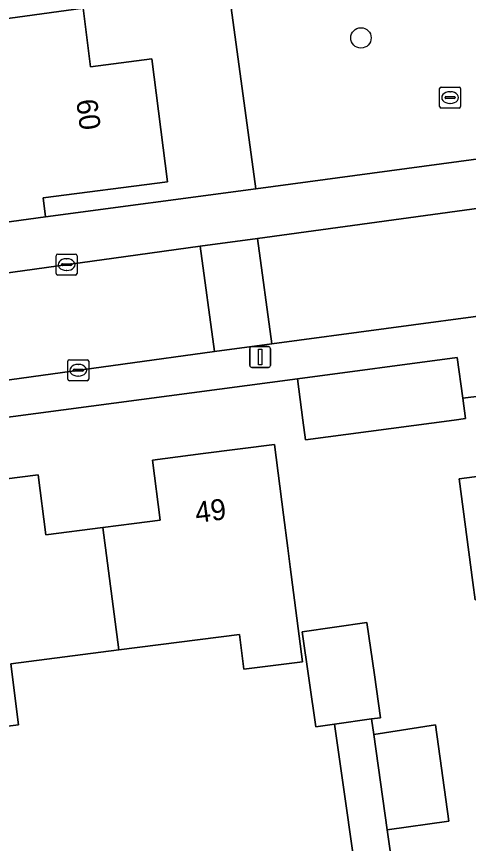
# Model space of a CAD drawing. Extents: x 158472 to 159562, y 388525 to 389606.
# Drawn here: x 159369.27 to 159390.88, y 388979.74 to 389019.31 of the extents above; entities that cross this region are included whole.
import ezdxf

# ---------------------------------------------------------------- set-up
doc = ezdxf.new("R2010")
doc.units = 0
for name, color, linetype in [('IMGEO_Boom', 7, 'Continuous'), ('IMGEO_Erf', 7, 'Continuous'), ('IMGEO_Kolk', 7, 'Continuous'), ('IMGEO_Lichtmast', 7, 'Continuous'), ('IMGEO_Pand', 7, 'Continuous'), ('IMGEO_Pand_nummerreeks', 7, 'Continuous'), ('IMGEO_Rijbaan_lokaal_open', 7, 'Continuous'), ('IMGEO_Voetpad_open', 7, 'Continuous')]:
    doc.layers.add(name, color=color, linetype=linetype)

msp = doc.modelspace()

# ---------------------------------------------------------------- linework, layer by layer
at = {"layer": 'IMGEO_Boom'}
msp.add_circle((159385.741, 389018.284), 0.489, dxfattribs=at)
at = {"layer": 'IMGEO_Erf'}
msp.add_lwpolyline([(159378.678, 389026.056), (159383.872, 389026.712), (159382.647, 389036.08), (159379.082, 389035.643), (159378.856, 389037.764), (159378.448, 389040.527), (159372.599, 389039.772), (159372.955, 389037.004), (159375.881, 389037.381), (159376.608, 389031.73), (159373.813, 389031.371), (159373.842, 389031.146), (159373.913, 389030.597), (159374.54, 389025.721), (159371.722, 389025.356), (159371.749, 389025.146), (159371.794, 389024.798), (159372.449, 389019.705), (159372.809, 389016.908), (159375.735, 389017.284), (159376.492, 389011.4), (159370.538, 389010.634), (159370.656, 389009.718), (159380.71, 389011.066)], close=True, dxfattribs=at)
for points in [[(159406.526, 388996.699), (159401.666, 389000), (159398.662, 389002.04), (159390.612, 389001.038), (159390.742, 389000.073), (159390.199, 389000), (159383.096, 388999.045), (159382.967, 389000), (159382.703, 389001.965), (159367.762, 389000)], [(159395.135, 388986.215), (159394.78, 388986.168), (159394.036, 388991.81), (159391.2, 388991.401), (159391.092, 388992.221), (159390.44, 388997.178), (159393.262, 388997.55), (159392.939, 389000), (159392.895, 389000.333), (159398.872, 389001.12), (159399.019, 389000), (159399.56, 388995.891), (159399.615, 388995.477), (159399.628, 388995.376), (159402.476, 388995.752), (159403.17, 388990.483), (159403.199, 388990.263), (159403.212, 388990.162), (159406.036, 388990.535), (159406.476, 388987.197), (159406.791, 388984.803), (159403.902, 388984.423), (159404.263, 388981.68), (159404.625, 388978.933)], [(159367.91, 388997.068), (159370.295, 388997.375), (159370.665, 388994.5), (159373.402, 388994.852), (159374.893, 388995.044), (159376.14, 388995.205), (159375.77, 388998.085), (159378.186, 388998.396), (159381.605, 388998.835), (159382.037, 388995.46), (159382.24, 388993.875), (159382.358, 388992.967), (159382.947, 388988.432), (159380.142, 388988.071), (159379.927, 388989.739), (159374.156, 388988.996), (159368.988, 388988.331), (159369.357, 388985.421), (159366.113, 388985.009)], [(159385.815, 388976.047), (159384.473, 388985.441), (159383.582, 388985.314), (159382.932, 388989.863), (159386.025, 388990.305), (159386.383, 388987.803), (159386.676, 388985.756), (159386.238, 388985.693), (159386.359, 388984.956), (159389.303, 388985.409), (159389.944, 388980.804), (159386.994, 388980.394), (159387.909, 388973.997)]]:
    msp.add_lwpolyline(points, dxfattribs=at)
at = {"layer": 'IMGEO_Kolk'}
for p, q in [((159389.503, 389015.004), (159389.503, 389015.856)), ((159389.578, 389015.93), (159390.43, 389015.93)), ((159390.504, 389015.856), (159390.504, 389015.004)), ((159389.762, 389015.424), (159389.762, 389015.436)), ((159389.805, 389015.473), (159390.203, 389015.473)), ((159389.991, 389015.71), (159390.016, 389015.71)), ((159390.246, 389015.436), (159390.246, 389015.424)), ((159390.2, 389015.387), (159389.802, 389015.387)), ((159390.014, 389015.15), (159389.989, 389015.15)), ((159390.43, 389014.93), (159389.578, 389014.93)), ((159371.238, 389007.936), (159372.09, 389007.936)), ((159371.163, 389007.01), (159371.163, 389007.862)), ((159371.651, 389007.716), (159371.676, 389007.716)), ((159372.164, 389007.862), (159372.164, 389007.01)), ((159371.422, 389007.43), (159371.422, 389007.442)), ((159371.86, 389007.393), (159371.462, 389007.393)), ((159371.465, 389007.479), (159371.863, 389007.479)), ((159371.674, 389007.156), (159371.649, 389007.156)), ((159371.906, 389007.442), (159371.906, 389007.43)), ((159372.09, 389006.936), (159371.238, 389006.936)), ((159371.721, 389001.956), (159371.721, 389002.808)), ((159371.796, 389002.882), (159372.648, 389002.882)), ((159372.722, 389002.808), (159372.722, 389001.956)), ((159371.98, 389002.376), (159371.98, 389002.388)), ((159372.023, 389002.425), (159372.421, 389002.425)), ((159372.209, 389002.662), (159372.234, 389002.662)), ((159372.464, 389002.388), (159372.464, 389002.376)), ((159372.418, 389002.339), (159372.02, 389002.339)), ((159372.232, 389002.102), (159372.207, 389002.102)), ((159372.648, 389001.882), (159371.796, 389001.882))]:
    msp.add_line(p, q, dxfattribs=at)
for points in [[(159389.503, 389015.004), (159389.503, 389015.856)], [(159389.578, 389015.93), (159390.43, 389015.93)], [(159390.504, 389015.856), (159390.504, 389015.004)], [(159390.43, 389014.93), (159389.578, 389014.93)], [(159371.238, 389007.936), (159372.09, 389007.936)], [(159371.163, 389007.01), (159371.163, 389007.862)], [(159372.164, 389007.862), (159372.164, 389007.01)], [(159372.09, 389006.936), (159371.238, 389006.936)], [(159371.721, 389001.956), (159371.721, 389002.808)], [(159371.796, 389002.882), (159372.648, 389002.882)], [(159372.722, 389002.808), (159372.722, 389001.956)], [(159372.648, 389001.882), (159371.796, 389001.882)]]:
    msp.add_lwpolyline(points, dxfattribs=at)
for centre, radius, start, end in [((159389.58, 389015.854), 0.0765, 91.552, 178.448), ((159389.58, 389015.854), 0.0765, 91.552, 178.448), ((159390.428, 389015.854), 0.0765, 1.552, 88.448), ((159390.428, 389015.854), 0.0765, 1.552, 88.448), ((159389.802, 389015.433), 0.0403, 85.8775, 175.7526), ((159389.799, 389015.423), 0.0366, 178.938, 274.7102), ((159390.203, 389015.43), 0.043, 264.8664, 352.4533), ((159390.207, 389015.435), 0.0386, 1.7309, 96.639), ((159389.58, 389015.006), 0.0765, 181.552, 268.448), ((159389.58, 389015.006), 0.0765, 181.552, 268.448), ((159390.428, 389015.006), 0.0765, 271.552, 358.448), ((159390.428, 389015.006), 0.0765, 271.552, 358.448), ((159371.24, 389007.86), 0.0765, 91.552, 178.448), ((159371.24, 389007.86), 0.0765, 91.552, 178.448), ((159372.088, 389007.86), 0.0765, 1.552, 88.448), ((159372.088, 389007.86), 0.0765, 1.552, 88.448), ((159371.462, 389007.439), 0.0403, 85.8775, 175.7526), ((159371.459, 389007.429), 0.0366, 178.938, 274.7102), ((159371.863, 389007.436), 0.043, 264.8664, 352.4533), ((159371.867, 389007.441), 0.0386, 1.7309, 96.639), ((159371.24, 389007.012), 0.0765, 181.552, 268.448), ((159371.24, 389007.012), 0.0765, 181.552, 268.448), ((159372.088, 389007.012), 0.0765, 271.552, 358.448), ((159372.088, 389007.012), 0.0765, 271.552, 358.448), ((159371.798, 389002.806), 0.0765, 91.552, 178.448), ((159371.798, 389002.806), 0.0765, 91.552, 178.448), ((159372.646, 389002.806), 0.0765, 1.552, 88.448), ((159372.646, 389002.806), 0.0765, 1.552, 88.448), ((159372.02, 389002.385), 0.0403, 85.8775, 175.7526), ((159372.017, 389002.375), 0.0366, 178.938, 274.7102), ((159372.421, 389002.382), 0.043, 264.8664, 352.4533), ((159372.425, 389002.387), 0.0386, 1.7309, 96.639), ((159371.798, 389001.958), 0.0765, 181.552, 268.448), ((159371.798, 389001.958), 0.0765, 181.552, 268.448), ((159372.646, 389001.958), 0.0765, 271.552, 358.448), ((159372.646, 389001.958), 0.0765, 271.552, 358.448)]:
    msp.add_arc(centre, radius, start, end, dxfattribs=at)
for centre, major_axis, ratio, start_param, end_param in [((159389.99, 389015.43), (-0.387, 0.002), 0.722429, 4.712389, 7.853982), ((159390.015, 389015.43), (-0.39, 0.002), 0.717154, 1.570796, 4.712389), ((159371.65, 389007.436), (-0.387, 0.002), 0.722429, 4.712389, 7.853982), ((159371.675, 389007.436), (-0.39, 0.002), 0.717154, 1.570796, 4.712389), ((159372.208, 389002.382), (-0.387, 0.002), 0.722429, 4.712389, 7.853982), ((159372.233, 389002.382), (-0.39, 0.002), 0.717154, 1.570796, 4.712389)]:
    msp.add_ellipse(centre, major_axis=major_axis, ratio=ratio, start_param=start_param, end_param=end_param, dxfattribs=at)
at = {"layer": 'IMGEO_Lichtmast'}
for p, q in [((159380.424, 389002.613), (159380.424, 389003.413)), ((159380.424, 389003.413), (159380.424, 389002.613)), ((159380.524, 389003.513), (159381.314, 389003.513)), ((159381.314, 389003.513), (159380.524, 389003.513)), ((159381.414, 389003.413), (159381.414, 389002.613)), ((159381.414, 389002.613), (159381.414, 389003.413)), ((159381.314, 389002.513), (159380.524, 389002.513)), ((159380.524, 389002.513), (159381.314, 389002.513))]:
    msp.add_line(p, q, dxfattribs=at)
msp.add_lwpolyline([(159380.844, 389003.388), (159380.994, 389003.388), (159380.994, 389002.638), (159380.844, 389002.638), (159380.844, 389003.388)], dxfattribs=at)
for centre, start, end in [((159380.524, 389003.413), 90, 180), ((159380.524, 389003.413), 90, 180), ((159381.314, 389003.413), 0, 90), ((159381.314, 389003.413), 360, 90), ((159380.524, 389002.613), 180, 270), ((159380.524, 389002.613), 180, 270), ((159381.314, 389002.613), 270, 0), ((159381.314, 389002.613), 270, 0)]:
    msp.add_arc(centre, 0.1, start, end, dxfattribs=at)
at = {"layer": 'IMGEO_Pand'}
for points in [[(159371.722, 389025.356), (159368.723, 389024.968), (159368.357, 389027.796), (159365.376, 389027.41), (159362.568, 389027.046), (159363.316, 389021.232), (159366.164, 389021.599), (159366.511, 389018.902), (159372.449, 389019.705), (159371.794, 389024.798), (159371.749, 389025.146)], [(159366.511, 389018.902), (159367.256, 389013.114), (159367.743, 389009.328), (159370.656, 389009.718), (159370.538, 389010.634), (159376.492, 389011.4), (159375.735, 389017.284), (159372.809, 389016.908), (159372.449, 389019.705)], [(159382.703, 389001.965), (159382.967, 389000), (159383.096, 388999.045), (159390.199, 389000), (159390.742, 389000.073), (159390.612, 389001.038), (159390.349, 389002.993)], [(159394.036, 388991.81), (159396.995, 388992.197), (159396.654, 388994.983), (159399.628, 388995.376), (159399.615, 388995.477), (159399.56, 388995.891), (159399.019, 389000), (159398.872, 389001.12), (159392.895, 389000.333), (159392.939, 389000), (159393.262, 388997.55), (159390.44, 388997.178), (159391.092, 388992.221), (159391.2, 388991.401)], [(159373.402, 388994.852), (159374.156, 388988.996), (159379.927, 388989.739), (159380.142, 388988.071), (159382.947, 388988.432), (159382.358, 388992.967), (159382.24, 388993.875), (159382.037, 388995.46), (159381.605, 388998.835), (159378.186, 388998.396), (159375.77, 388998.085), (159376.14, 388995.205), (159374.893, 388995.044)], [(159373.402, 388994.852), (159370.665, 388994.5), (159370.295, 388997.375), (159367.91, 388997.068), (159364.624, 388996.644), (159364.984, 388993.839), (159365.371, 388990.822), (159365.738, 388987.963), (159366.113, 388985.009), (159369.357, 388985.421), (159368.988, 388988.331), (159374.156, 388988.996)], [(159386.383, 388987.803), (159386.025, 388990.305), (159382.932, 388989.863), (159383.582, 388985.314), (159384.473, 388985.441), (159386.238, 388985.693), (159386.676, 388985.756)], [(159386.359, 388984.956), (159386.994, 388980.394), (159389.944, 388980.804), (159389.303, 388985.409)]]:
    msp.add_lwpolyline(points, close=True, dxfattribs=at)
at = {"layer": 'IMGEO_Rijbaan_lokaal_open'}
for points in [[(159378.678, 389026.056), (159380.71, 389011.066), (159394.331, 389012.891), (159394.001, 389013.366), (159393.835, 389013.92), (159391.858, 389028.549)], [(159391.86, 389010.2), (159380.789, 389008.688), (159381.473, 389003.653), (159392.408, 389005.118)], [(159360.519, 389000.773), (159365.56, 389001.466), (159378.728, 389003.276), (159378.044, 389008.313), (159374.489, 389007.828), (159364.71, 389006.475), (159360.478, 389005.89), (159359.998, 389005.828)]]:
    msp.add_lwpolyline(points, dxfattribs=at)
msp.add_lwpolyline([(159380.789, 389008.688), (159378.044, 389008.313), (159378.728, 389003.276), (159381.473, 389003.653)], close=True, dxfattribs=at)
at = {"layer": 'IMGEO_Voetpad_open'}
for points in [[(159399.788, 389011.079), (159399.098, 389011.275), (159395.158, 389012.394), (159394.331, 389012.891), (159380.71, 389011.066), (159370.656, 389009.718), (159367.743, 389009.328), (159364.304, 389008.867), (159361.221, 389008.454), (159355.444, 389007.656), (159349.487, 389006.833), (159349.687, 389005.227), (159345.507, 389000), (159345.018, 388999.389), (159290.925, 388992.198), (159284.851, 388991.395), (159285.529, 388986.084), (159271.233, 388983.248)], [(159359.998, 389005.828), (159360.478, 389005.89), (159364.71, 389006.475), (159374.489, 389007.828), (159378.044, 389008.313), (159380.789, 389008.688), (159391.86, 389010.2)], [(159392.408, 389005.118), (159381.473, 389003.653), (159378.728, 389003.276), (159365.56, 389001.466), (159360.519, 389000.773)], [(159356.2, 388994.25), (159355.918, 388996.451), (159357.748, 388998.683), (159365.852, 388999.749), (159367.762, 389000), (159382.703, 389001.965), (159390.349, 389002.993), (159390.612, 389001.038), (159398.662, 389002.04), (159400.54, 389002.248), (159398.408, 389003.699)], [(159409.963, 388953.296), (159413.865, 388953.81), (159413.442, 388956.963), (159410.449, 388956.561), (159405.492, 388955.908), (159404.539, 388955.782), (159399.88, 388955.17), (159395.162, 388954.548), (159390.551, 388953.94), (159390.166, 388956.865), (159390.227, 388956.873), (159388.74, 388967.69), (159388.684, 388968.118), (159388.312, 388970.939), (159387.909, 388973.997), (159386.994, 388980.394), (159386.359, 388984.956), (159386.238, 388985.693), (159384.473, 388985.441), (159385.815, 388976.047), (159384.62, 388975.88), (159380.021, 388975.238), (159372.207, 388974.146), (159367.639, 388973.555)]]:
    msp.add_lwpolyline(points, dxfattribs=at)

# ---------------------------------------------------------------- texts
at = {"layer": 'IMGEO_Pand_nummerreeks'}
for s, rotation, p in [('60', 277.8129, (159372.115, 389015.293)), ('49', 7.351, (159377.87, 388995.072))]:
    msp.add_text(s, height=1, rotation=rotation, dxfattribs=at).set_placement(p)

doc.saveas('drawing.dxf')
